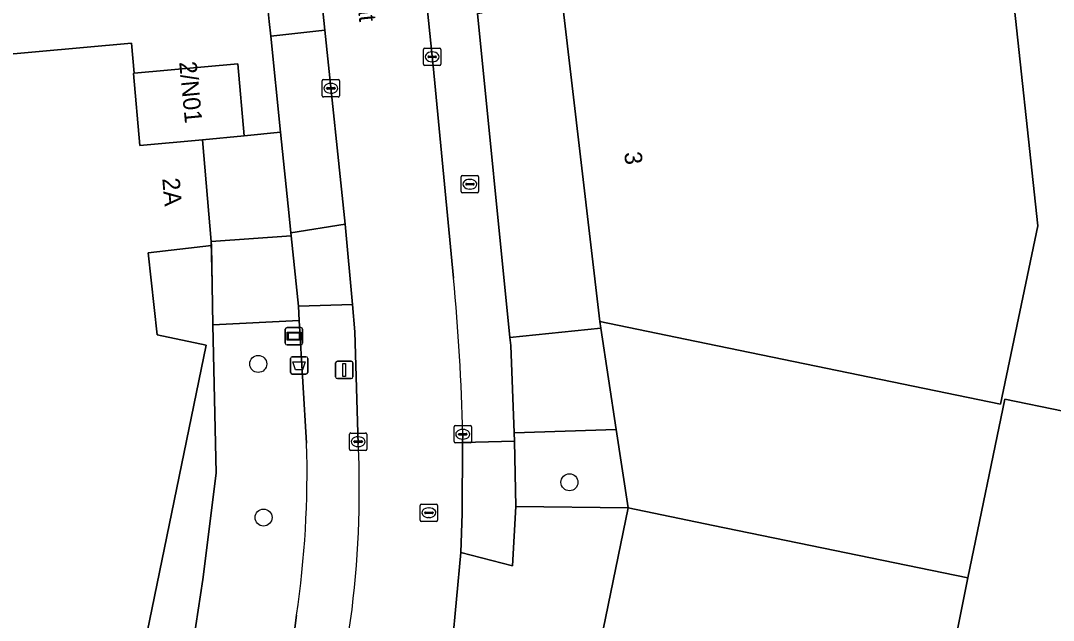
# Model space of a CAD drawing. Extents: x 158086 to 159499, y 382904 to 383981.
# Drawn here: x 158691.5 to 158750.9, y 383055.4 to 383089.9 of the extents above; entities that cross this region are included whole.
import ezdxf

# ---------------------------------------------------------------- set-up
doc = ezdxf.new("R2010")
doc.units = 0
for name, color, linetype in [('IMGEO_Afvalbak', 7, 'Continuous'), ('IMGEO_Boom', 7, 'Continuous'), ('IMGEO_Brandkraan', 7, 'Continuous'), ('IMGEO_Erf', 7, 'Continuous'), ('IMGEO_Groenvoorziening', 7, 'Continuous'), ('IMGEO_Hek', 7, 'Continuous'), ('IMGEO_Informatiebord', 7, 'Continuous'), ('IMGEO_Kolk', 7, 'Continuous'), ('IMGEO_Lichtmast', 7, 'Continuous'), ('IMGEO_Openbare_ruimte_label', 7, 'Continuous'), ('IMGEO_Pand', 7, 'Continuous'), ('IMGEO_Pand_nummerreeks', 7, 'Continuous'), ('IMGEO_Parkeervlak_open', 7, 'Continuous'), ('IMGEO_Rijbaan_lokaal_open', 7, 'Continuous'), ('IMGEO_Rioolput', 7, 'Continuous'), ('IMGEO_Voetpad_open', 7, 'Continuous')]:
    doc.layers.add(name, color=color, linetype=linetype)

msp = doc.modelspace()

# ---------------------------------------------------------------- linework, layer by layer
at = {"layer": 'IMGEO_Afvalbak'}
for p, q in [((158707.048, 383069.618), (158707.048, 383070.418)), ((158707.048, 383070.418), (158707.048, 383069.618)), ((158707.148, 383070.518), (158707.938, 383070.518)), ((158707.938, 383070.518), (158707.148, 383070.518)), ((158708.038, 383070.418), (158708.038, 383069.618)), ((158708.038, 383069.618), (158708.038, 383070.418)), ((158707.938, 383069.518), (158707.148, 383069.518)), ((158707.148, 383069.518), (158707.938, 383069.518))]:
    msp.add_line(p, q, dxfattribs=at)
msp.add_lwpolyline([(158707.191, 383070.232), (158707.895, 383070.232), (158707.746, 383069.762), (158707.34, 383069.762), (158707.191, 383070.232)], dxfattribs=at)
for centre, start, end in [((158707.148, 383070.418), 90, 180), ((158707.148, 383070.418), 90, 180), ((158707.938, 383070.418), 0, 90), ((158707.938, 383070.418), 360, 90), ((158707.148, 383069.618), 180, 270), ((158707.148, 383069.618), 180, 270), ((158707.938, 383069.618), 270, 0), ((158707.938, 383069.618), 270, 0)]:
    msp.add_arc(centre, 0.1, start, end, dxfattribs=at)
at = {"layer": 'IMGEO_Boom'}
for centre in [(158705.195, 383070.105), (158723.091, 383063.296), (158705.498, 383061.268)]:
    msp.add_circle(centre, 0.489, dxfattribs=at)
at = {"layer": 'IMGEO_Brandkraan'}
for p, q in [((158716.867, 383080.021), (158716.867, 383080.873)), ((158716.942, 383080.947), (158717.794, 383080.947)), ((158717.126, 383080.441), (158717.126, 383080.453)), ((158717.169, 383080.49), (158717.567, 383080.49)), ((158717.355, 383080.727), (158717.38, 383080.727)), ((158717.61, 383080.453), (158717.61, 383080.441)), ((158717.868, 383080.873), (158717.868, 383080.021)), ((158717.794, 383079.947), (158716.942, 383079.947)), ((158717.564, 383080.404), (158717.166, 383080.404)), ((158717.378, 383080.167), (158717.353, 383080.167))]:
    msp.add_line(p, q, dxfattribs=at)
for points in [[(158716.867, 383080.021), (158716.867, 383080.873)], [(158716.942, 383080.947), (158717.794, 383080.947)], [(158717.868, 383080.873), (158717.868, 383080.021)], [(158717.794, 383079.947), (158716.942, 383079.947)]]:
    msp.add_lwpolyline(points, dxfattribs=at)
for centre, radius, start, end in [((158716.944, 383080.871), 0.0765, 91.55205, 178.44795), ((158716.944, 383080.871), 0.0765, 91.55205, 178.44795), ((158717.166, 383080.45), 0.0403, 85.87752, 175.75265), ((158717.163, 383080.44), 0.0366, 178.93798, 274.71019), ((158717.567, 383080.447), 0.043, 264.86636, 352.45326), ((158717.571, 383080.452), 0.0386, 1.73085, 96.63898), ((158717.792, 383080.871), 0.0765, 1.55205, 88.44795), ((158717.792, 383080.871), 0.0765, 1.55205, 88.44795), ((158716.944, 383080.023), 0.0765, 181.55205, 268.44795), ((158716.944, 383080.023), 0.0765, 181.55205, 268.44795), ((158717.792, 383080.023), 0.0765, 271.55205, 358.44795), ((158717.792, 383080.023), 0.0765, 271.55205, 358.44795)]:
    msp.add_arc(centre, radius, start, end, dxfattribs=at)
for centre, major_axis, ratio, start_param, end_param in [((158717.354, 383080.447), (-0.387, 0.002), 0.722429, 4.712389, 7.853982), ((158717.379, 383080.447), (-0.39, 0.002), 0.717154, 1.570796, 4.712389)]:
    msp.add_ellipse(centre, major_axis=major_axis, ratio=ratio, start_param=start_param, end_param=end_param, dxfattribs=at)
at = {"layer": 'IMGEO_Erf'}
for points in [[(158776.04, 383094.375), (158775.916, 383095.471), (158771.783, 383094.846), (158761.199, 383093.782), (158748.475, 383092.503), (158750.034, 383078.044), (158747.892, 383067.794), (158729.739, 383071.533), (158724.841, 383072.542), (158724.899, 383072.159), (158725.782, 383066.336), (158726.467, 383061.823), (158731.365, 383060.817), (158746.016, 383057.807), (158748.125, 383068.073), (158781.694, 383061.178), (158782.229, 383063.783), (158787.714, 383062.657), (158786.952, 383058.944), (158791.767, 383057.954), (158793.9, 383068.563), (158789.002, 383069.567), (158786.505, 383070.079)], [(158698.961, 383037.13), (158699.877, 383042.186), (158699.551, 383042.24), (158699.591, 383042.478), (158700.657, 383048.88), (158702.011, 383057.703), (158702.775, 383063.825), (158702.578, 383072.359), (158702.507, 383076.913), (158698.852, 383076.496), (158699.388, 383071.79), (158702.204, 383071.182), (158695.839, 383040.207), (158694.907, 383040.416), (158692.751, 383029.887), (158694.1, 383029.62), (158697.481, 383028.961)]]:
    msp.add_lwpolyline(points, close=True, dxfattribs=at)
msp.add_lwpolyline([(158666.657, 383092.231), (158665.999, 383085.367), (158670.851, 383085.89), (158670.9, 383086.13), (158697.904, 383088.562), (158698.058, 383086.829), (158704.013, 383087.373), (158704.391, 383083.221), (158706.478, 383083.433), (158705.916, 383088.961), (158705.83, 383089.807), (158705.419, 383093.849)], dxfattribs=at)
at = {"layer": 'IMGEO_Groenvoorziening'}
msp.add_lwpolyline([(158707.974, 383065.543), (158707.549, 383072.604), (158702.578, 383072.359), (158702.775, 383063.825), (158702.011, 383057.703), (158700.657, 383048.88), (158699.591, 383042.478), (158699.551, 383042.24), (158699.877, 383042.186), (158704.859, 383041.124), (158705.501, 383044.567), (158705.945, 383046.082), (158706.776, 383050.851), (158707.395, 383055.653)], dxfattribs=at)
msp.add_lwpolyline([(158719.905, 383066.146), (158719.924, 383065.654), (158720.006, 383061.91), (158726.467, 383061.823), (158725.782, 383066.336)], close=True, dxfattribs=at)
msp.add_arc((158651.84, 383063.867), 56.159, 351.58916, 1.70984, dxfattribs=at)
at = {"layer": 'IMGEO_Hek'}
for points in [[(158702.468, 383077.144), (158702.578, 383072.359)], [(158702.578, 383072.359), (158702.775, 383063.825), (158702.011, 383057.703), (158700.657, 383048.88), (158699.591, 383042.478)]]:
    msp.add_lwpolyline(points, dxfattribs=at)
at = {"layer": 'IMGEO_Informatiebord'}
for p, q in [((158706.75, 383071.303), (158706.75, 383072.103)), ((158706.75, 383072.103), (158706.75, 383071.303)), ((158706.85, 383072.203), (158707.64, 383072.203)), ((158707.64, 383072.203), (158706.85, 383072.203)), ((158707.74, 383072.103), (158707.74, 383071.303)), ((158707.74, 383071.303), (158707.74, 383072.103)), ((158707.64, 383071.203), (158706.85, 383071.203)), ((158706.85, 383071.203), (158707.64, 383071.203))]:
    msp.add_line(p, q, dxfattribs=at)
for points in [[(158706.851, 383071.935), (158707.639, 383071.935), (158707.639, 383071.471), (158706.851, 383071.471), (158706.851, 383071.935)], [(158706.916, 383071.87), (158706.916, 383071.536), (158707.574, 383071.536), (158707.574, 383071.87), (158706.916, 383071.87)]]:
    msp.add_lwpolyline(points, dxfattribs=at)
for centre, start, end in [((158706.85, 383072.103), 90, 180), ((158706.85, 383072.103), 90, 180), ((158707.64, 383072.103), 0, 90), ((158707.64, 383072.103), 360, 90), ((158706.85, 383071.303), 180, 270), ((158706.85, 383071.303), 180, 270), ((158707.64, 383071.303), 270, 0), ((158707.64, 383071.303), 270, 0)]:
    msp.add_arc(centre, 0.1, start, end, dxfattribs=at)
at = {"layer": 'IMGEO_Kolk'}
for p, q in [((158714.696, 383087.351), (158714.696, 383088.203)), ((158714.771, 383088.277), (158715.623, 383088.277)), ((158715.697, 383088.203), (158715.697, 383087.351)), ((158714.955, 383087.771), (158714.955, 383087.783)), ((158715.393, 383087.734), (158714.995, 383087.734)), ((158714.998, 383087.82), (158715.396, 383087.82)), ((158715.184, 383088.057), (158715.209, 383088.057)), ((158715.439, 383087.783), (158715.439, 383087.771)), ((158715.623, 383087.277), (158714.771, 383087.277)), ((158715.207, 383087.497), (158715.182, 383087.497)), ((158708.869, 383085.539), (158708.869, 383086.391)), ((158708.944, 383086.465), (158709.796, 383086.465)), ((158709.87, 383086.391), (158709.87, 383085.539)), ((158709.128, 383085.959), (158709.128, 383085.971)), ((158709.566, 383085.922), (158709.168, 383085.922)), ((158709.171, 383086.008), (158709.569, 383086.008)), ((158709.357, 383086.245), (158709.382, 383086.245)), ((158709.612, 383085.971), (158709.612, 383085.959)), ((158709.796, 383085.465), (158708.944, 383085.465)), ((158709.38, 383085.685), (158709.355, 383085.685)), ((158716.453, 383065.635), (158716.453, 383066.487)), ((158716.528, 383066.561), (158717.38, 383066.561)), ((158716.941, 383066.341), (158716.966, 383066.341)), ((158717.454, 383066.487), (158717.454, 383065.635)), ((158710.441, 383065.207), (158710.441, 383066.059)), ((158710.516, 383066.133), (158711.368, 383066.133)), ((158710.7, 383065.627), (158710.7, 383065.639)), ((158711.138, 383065.59), (158710.74, 383065.59)), ((158710.743, 383065.676), (158711.141, 383065.676)), ((158710.929, 383065.913), (158710.954, 383065.913)), ((158711.184, 383065.639), (158711.184, 383065.627)), ((158711.442, 383066.059), (158711.442, 383065.207)), ((158717.38, 383065.561), (158716.528, 383065.561)), ((158716.712, 383066.055), (158716.712, 383066.067)), ((158717.15, 383066.018), (158716.752, 383066.018)), ((158716.755, 383066.104), (158717.153, 383066.104)), ((158716.964, 383065.781), (158716.939, 383065.781)), ((158717.196, 383066.067), (158717.196, 383066.055)), ((158711.368, 383065.133), (158710.516, 383065.133)), ((158710.952, 383065.353), (158710.927, 383065.353))]:
    msp.add_line(p, q, dxfattribs=at)
for points in [[(158714.696, 383087.351), (158714.696, 383088.203)], [(158714.771, 383088.277), (158715.623, 383088.277)], [(158715.697, 383088.203), (158715.697, 383087.351)], [(158715.623, 383087.277), (158714.771, 383087.277)], [(158708.869, 383085.539), (158708.869, 383086.391)], [(158708.944, 383086.465), (158709.796, 383086.465)], [(158709.87, 383086.391), (158709.87, 383085.539)], [(158709.796, 383085.465), (158708.944, 383085.465)], [(158716.453, 383065.635), (158716.453, 383066.487)], [(158716.528, 383066.561), (158717.38, 383066.561)], [(158717.454, 383066.487), (158717.454, 383065.635)], [(158710.441, 383065.207), (158710.441, 383066.059)], [(158710.516, 383066.133), (158711.368, 383066.133)], [(158711.442, 383066.059), (158711.442, 383065.207)], [(158717.38, 383065.561), (158716.528, 383065.561)], [(158711.368, 383065.133), (158710.516, 383065.133)]]:
    msp.add_lwpolyline(points, dxfattribs=at)
for centre, radius, start, end in [((158714.773, 383088.201), 0.0765, 91.55205, 178.44795), ((158714.773, 383088.201), 0.0765, 91.55205, 178.44795), ((158715.621, 383088.201), 0.0765, 1.55205, 88.44795), ((158715.621, 383088.201), 0.0765, 1.55205, 88.44795), ((158714.995, 383087.78), 0.0403, 85.87752, 175.75265), ((158714.992, 383087.77), 0.0366, 178.93798, 274.71019), ((158715.396, 383087.777), 0.043, 264.86636, 352.45326), ((158715.4, 383087.782), 0.0386, 1.73085, 96.63898), ((158714.773, 383087.353), 0.0765, 181.55205, 268.44795), ((158714.773, 383087.353), 0.0765, 181.55205, 268.44795), ((158715.621, 383087.353), 0.0765, 271.55205, 358.44795), ((158715.621, 383087.353), 0.0765, 271.55205, 358.44795), ((158708.946, 383086.389), 0.0765, 91.55205, 178.44795), ((158708.946, 383086.389), 0.0765, 91.55205, 178.44795), ((158709.794, 383086.389), 0.0765, 1.55205, 88.44795), ((158709.794, 383086.389), 0.0765, 1.55205, 88.44795), ((158709.168, 383085.968), 0.0403, 85.87752, 175.75265), ((158709.165, 383085.958), 0.0366, 178.93798, 274.71019), ((158709.569, 383085.965), 0.043, 264.86636, 352.45326), ((158709.573, 383085.97), 0.0386, 1.73085, 96.63898), ((158708.946, 383085.541), 0.0765, 181.55205, 268.44795), ((158708.946, 383085.541), 0.0765, 181.55205, 268.44795), ((158709.794, 383085.541), 0.0765, 271.55205, 358.44795), ((158709.794, 383085.541), 0.0765, 271.55205, 358.44795), ((158716.53, 383066.485), 0.0765, 91.55205, 178.44795), ((158716.53, 383066.485), 0.0765, 91.55205, 178.44795), ((158717.378, 383066.485), 0.0765, 1.55205, 88.44795), ((158717.378, 383066.485), 0.0765, 1.55205, 88.44795), ((158710.518, 383066.057), 0.0765, 91.55205, 178.44795), ((158710.518, 383066.057), 0.0765, 91.55205, 178.44795), ((158710.74, 383065.636), 0.0403, 85.87752, 175.75265), ((158710.737, 383065.626), 0.0366, 178.93798, 274.71019), ((158711.141, 383065.633), 0.043, 264.86636, 352.45326), ((158711.145, 383065.638), 0.0386, 1.73085, 96.63898), ((158711.366, 383066.057), 0.0765, 1.55205, 88.44795), ((158711.366, 383066.057), 0.0765, 1.55205, 88.44795), ((158716.53, 383065.637), 0.0765, 181.55205, 268.44795), ((158716.53, 383065.637), 0.0765, 181.55205, 268.44795), ((158716.752, 383066.064), 0.0403, 85.87752, 175.75265), ((158716.749, 383066.054), 0.0366, 178.93798, 274.71019), ((158717.153, 383066.061), 0.043, 264.86636, 352.45326), ((158717.157, 383066.066), 0.0386, 1.73085, 96.63898), ((158717.378, 383065.637), 0.0765, 271.55205, 358.44795), ((158717.378, 383065.637), 0.0765, 271.55205, 358.44795), ((158710.518, 383065.209), 0.0765, 181.55205, 268.44795), ((158710.518, 383065.209), 0.0765, 181.55205, 268.44795), ((158711.366, 383065.209), 0.0765, 271.55205, 358.44795), ((158711.366, 383065.209), 0.0765, 271.55205, 358.44795)]:
    msp.add_arc(centre, radius, start, end, dxfattribs=at)
for centre, major_axis, ratio, start_param, end_param in [((158715.183, 383087.777), (-0.387, 0.002), 0.722429, 4.712389, 7.853982), ((158715.208, 383087.777), (-0.39, 0.002), 0.717154, 1.570796, 4.712389), ((158709.356, 383085.965), (-0.387, 0.002), 0.722429, 4.712389, 7.853982), ((158709.381, 383085.965), (-0.39, 0.002), 0.717154, 1.570796, 4.712389), ((158716.94, 383066.061), (-0.387, 0.002), 0.722429, 4.712389, 7.853982), ((158716.965, 383066.061), (-0.39, 0.002), 0.717154, 1.570796, 4.712389), ((158710.928, 383065.633), (-0.387, 0.002), 0.722429, 4.712389, 7.853982), ((158710.953, 383065.633), (-0.39, 0.002), 0.717154, 1.570796, 4.712389)]:
    msp.add_ellipse(centre, major_axis=major_axis, ratio=ratio, start_param=start_param, end_param=end_param, dxfattribs=at)
at = {"layer": 'IMGEO_Lichtmast'}
for p, q in [((158709.644, 383069.365), (158709.644, 383070.165)), ((158709.644, 383070.165), (158709.644, 383069.365)), ((158709.744, 383070.265), (158710.534, 383070.265)), ((158710.534, 383070.265), (158709.744, 383070.265)), ((158710.634, 383070.165), (158710.634, 383069.365)), ((158710.634, 383069.365), (158710.634, 383070.165)), ((158710.534, 383069.265), (158709.744, 383069.265)), ((158709.744, 383069.265), (158710.534, 383069.265))]:
    msp.add_line(p, q, dxfattribs=at)
msp.add_lwpolyline([(158710.064, 383070.14), (158710.214, 383070.14), (158710.214, 383069.39), (158710.064, 383069.39), (158710.064, 383070.14)], dxfattribs=at)
for centre, start, end in [((158709.744, 383070.165), 90, 180), ((158709.744, 383070.165), 90, 180), ((158710.534, 383070.165), 0, 90), ((158710.534, 383070.165), 360, 90), ((158709.744, 383069.365), 180, 270), ((158709.744, 383069.365), 180, 270), ((158710.534, 383069.365), 270, 0), ((158710.534, 383069.365), 270, 0)]:
    msp.add_arc(centre, 0.1, start, end, dxfattribs=at)
at = {"layer": 'IMGEO_Pand'}
for points in [[(158748.475, 383092.503), (158748.409, 383093.119), (158747.833, 383093.069), (158735.351, 383091.976), (158734.518, 383091.902), (158722.692, 383090.85), (158724.841, 383072.542), (158729.739, 383071.533), (158747.892, 383067.794), (158750.034, 383078.044)], [(158702.204, 383071.182), (158699.388, 383071.79), (158698.852, 383076.496), (158702.507, 383076.913), (158702.487, 383077.145), (158701.993, 383083.002), (158698.386, 383082.673), (158698.022, 383086.826), (158698.058, 383086.829), (158697.904, 383088.562), (158670.9, 383086.13), (158670.851, 383085.89), (158664.05, 383052.508), (158664.207, 383052.474), (158660.912, 383036.385), (158673.715, 383033.707), (158674.18, 383033.611), (158674.321, 383034.276), (158678.12, 383033.51), (158678.002, 383032.84), (158692.751, 383029.887), (158694.907, 383040.416), (158695.839, 383040.207)], [(158704.013, 383087.373), (158698.058, 383086.829), (158698.022, 383086.826), (158698.386, 383082.673), (158701.993, 383083.002), (158704.391, 383083.221)], [(158788.619, 383047.357), (158788.884, 383048.644), (158785.074, 383049.427), (158786.952, 383058.944), (158787.714, 383062.657), (158782.229, 383063.783), (158781.694, 383061.178), (158748.125, 383068.073), (158746.016, 383057.807), (158742.475, 383040.135), (158738.473, 383020.655), (158773.11, 383013.54), (158776.93, 383012.756), (158782.337, 383011.645), (158784.337, 383021.381), (158783.308, 383021.593)], [(158746.016, 383057.807), (158731.365, 383060.817), (158726.467, 383061.823), (158718.839, 383024.688), (158721.552, 383024.131), (158723.962, 383023.636), (158738.473, 383020.655), (158742.475, 383040.135)]]:
    msp.add_lwpolyline(points, close=True, dxfattribs=at)
at = {"layer": 'IMGEO_Parkeervlak_open'}
for points in [[(158722.692, 383090.85), (158718.605, 383090.373), (158718.069, 383090.31), (158717.807, 383090.27), (158719.666, 383071.633), (158724.899, 383072.159), (158724.841, 383072.542)], [(158724.899, 383072.159), (158719.666, 383071.633), (158719.713, 383071.164), (158719.905, 383066.146), (158725.782, 383066.336)]]:
    msp.add_lwpolyline(points, close=True, dxfattribs=at)
at = {"layer": 'IMGEO_Rijbaan_lokaal_open'}
for points in [[(158709.614, 383122.301), (158709.008, 383128.354), (158705.044, 383127.893), (158705.36, 383124.877), (158705.714, 383120.749), (158706.528, 383113.669), (158707.117, 383107.9), (158707.916, 383100.064), (158708.524, 383094.14), (158709.021, 383089.305), (158710.194, 383078.144), (158710.607, 383073.523), (158710.748, 383071.945), (158710.945, 383065.494)], [(158716.426, 383075.048), (158715.252, 383087.258), (158714.121, 383098.274), (158713.086, 383108.669), (158712.837, 383111.169), (158712.047, 383118.382), (158711.985, 383119.175)], [(158715.282, 383046.961), (158716.349, 383053.888), (158716.838, 383059.249), (158716.931, 383061.498), (158716.949, 383065.587), (158716.956, 383066.058)]]:
    msp.add_lwpolyline(points, dxfattribs=at)
for centre, radius, start, end in [((158587.25, 383062.922), 129.744, 1.38507, 5.3628), ((158654.594, 383062.854), 56.413, 352.35985, 2.68213)]:
    msp.add_arc(centre, radius, start, end, dxfattribs=at)
at = {"layer": 'IMGEO_Rioolput'}
for p, q in [((158714.584, 383062.044), (158715.436, 383062.044)), ((158714.509, 383061.118), (158714.509, 383061.97)), ((158714.768, 383061.538), (158714.768, 383061.55)), ((158715.206, 383061.501), (158714.808, 383061.501)), ((158714.811, 383061.587), (158715.209, 383061.587)), ((158714.997, 383061.824), (158715.022, 383061.824)), ((158715.252, 383061.55), (158715.252, 383061.538)), ((158715.51, 383061.97), (158715.51, 383061.118)), ((158715.436, 383061.044), (158714.584, 383061.044)), ((158715.02, 383061.264), (158714.995, 383061.264))]:
    msp.add_line(p, q, dxfattribs=at)
for points in [[(158714.584, 383062.044), (158715.436, 383062.044)], [(158714.509, 383061.118), (158714.509, 383061.97)], [(158715.51, 383061.97), (158715.51, 383061.118)], [(158715.436, 383061.044), (158714.584, 383061.044)]]:
    msp.add_lwpolyline(points, dxfattribs=at)
for centre, radius, start, end in [((158714.586, 383061.968), 0.0765, 91.55205, 178.44795), ((158714.586, 383061.968), 0.0765, 91.55205, 178.44795), ((158715.434, 383061.968), 0.0765, 1.55205, 88.44795), ((158715.434, 383061.968), 0.0765, 1.55205, 88.44795), ((158714.808, 383061.547), 0.0403, 85.87752, 175.75265), ((158714.805, 383061.537), 0.0366, 178.93798, 274.71019), ((158715.209, 383061.544), 0.043, 264.86636, 352.45326), ((158715.213, 383061.549), 0.0386, 1.73085, 96.63898), ((158714.586, 383061.12), 0.0765, 181.55205, 268.44795), ((158714.586, 383061.12), 0.0765, 181.55205, 268.44795), ((158715.434, 383061.12), 0.0765, 271.55205, 358.44795), ((158715.434, 383061.12), 0.0765, 271.55205, 358.44795)]:
    msp.add_arc(centre, radius, start, end, dxfattribs=at)
for centre, major_axis, ratio, start_param, end_param in [((158714.996, 383061.544), (-0.387, 0.002), 0.722429, 4.712389, 7.853982), ((158715.021, 383061.544), (-0.39, 0.002), 0.717154, 1.570796, 4.712389)]:
    msp.add_ellipse(centre, major_axis=major_axis, ratio=ratio, start_param=start_param, end_param=end_param, dxfattribs=at)
at = {"layer": 'IMGEO_Voetpad_open'}
for points in [[(158717.807, 383090.27), (158718.069, 383090.31), (158716.884, 383101.677), (158716.702, 383101.659), (158716.301, 383105.496), (158715.935, 383108.996), (158713.086, 383108.669), (158714.121, 383098.274), (158715.252, 383087.258), (158716.426, 383075.048)], [(158716.956, 383066.058), (158716.949, 383065.587), (158719.924, 383065.654), (158719.905, 383066.146), (158719.713, 383071.164), (158719.666, 383071.633), (158717.807, 383090.27)], [(158710.945, 383065.494), (158710.748, 383071.945), (158710.607, 383073.523), (158707.499, 383073.438), (158707.549, 383072.604), (158707.974, 383065.543)], [(158707.395, 383055.653), (158706.776, 383050.851), (158705.945, 383046.082), (158705.501, 383044.567), (158704.859, 383041.124), (158708.229, 383042.958), (158708.528, 383044.437), (158708.796, 383045.254), (158709.861, 383051.074), (158710.506, 383055.354)]]:
    msp.add_lwpolyline(points, dxfattribs=at)
for points in [[(158705.916, 383088.961), (158709.021, 383089.305), (158708.524, 383094.14), (158705.419, 383093.849), (158705.83, 383089.807)], [(158706.967, 383078.62), (158707.066, 383077.657), (158710.194, 383078.144), (158709.021, 383089.305), (158705.916, 383088.961), (158706.478, 383083.433)], [(158706.478, 383083.433), (158704.391, 383083.221), (158701.993, 383083.002), (158702.487, 383077.145), (158707.085, 383077.47), (158707.066, 383077.657), (158706.967, 383078.62)], [(158710.607, 383073.523), (158710.194, 383078.144), (158707.066, 383077.657), (158707.085, 383077.47), (158707.499, 383073.438)], [(158707.085, 383077.47), (158702.487, 383077.145), (158702.507, 383076.913), (158702.578, 383072.359), (158707.549, 383072.604), (158707.499, 383073.438)], [(158716.949, 383065.587), (158716.931, 383061.498), (158716.838, 383059.249), (158719.808, 383058.489), (158720.006, 383061.91), (158719.924, 383065.654)], [(158726.467, 383061.823), (158720.006, 383061.91), (158719.808, 383058.489), (158716.838, 383059.249), (158716.349, 383053.888), (158719.353, 383053.458), (158718.172, 383046.377), (158715.282, 383046.961), (158710.998, 383025.352), (158710.956, 383025.139), (158713.934, 383024.363), (158718.64, 383023.433), (158718.839, 383024.688)]]:
    msp.add_lwpolyline(points, close=True, dxfattribs=at)
for centre, radius, start, end in [((158587.25, 383062.922), 129.744, 1.38507, 5.3628), ((158651.84, 383063.867), 56.159, 351.58916, 1.70984), ((158654.594, 383062.854), 56.413, 352.35985, 2.68213)]:
    msp.add_arc(centre, radius, start, end, dxfattribs=at)

# ---------------------------------------------------------------- texts
at = {"layer": 'IMGEO_Openbare_ruimte_label'}
msp.add_text('Dillenburgstraat', height=1, rotation=275.96704, dxfattribs=at).set_placement((158710.039, 383099.073))
at = {"layer": 'IMGEO_Pand_nummerreeks'}
for s, rotation, p in [('2/N01', 275.483, (158700.644, 383087.472)), ('3', 276.69477, (158726.237, 383082.263)), ('2A', 274.81836, (158699.672, 383080.778))]:
    msp.add_text(s, height=1, rotation=rotation, dxfattribs=at).set_placement(p)

doc.saveas('drawing.dxf')
